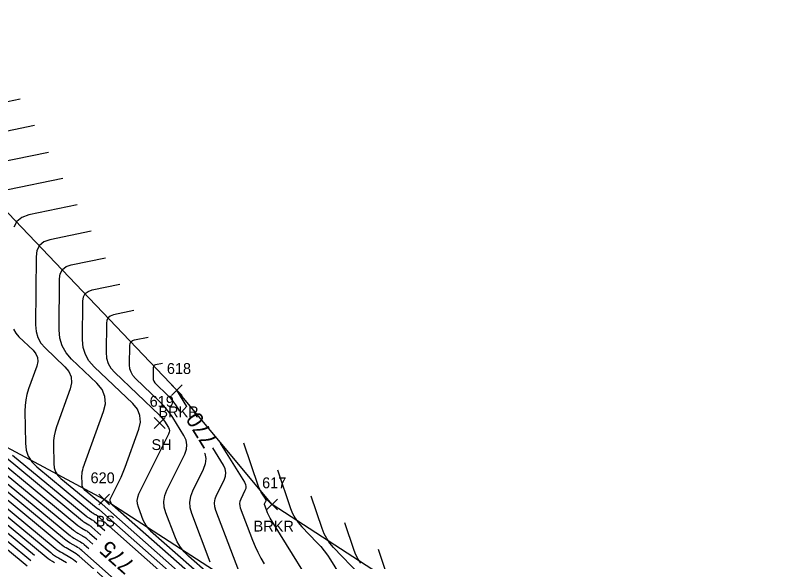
# Model space of a CAD drawing. Extents: x 1650836 to 1652450, y 332578 to 333908.
# Drawn here: x 1652292.5 to 1652433.1, y 332746.7 to 332847.7 of the extents above; entities that cross this region are included whole.
import ezdxf

# ---------------------------------------------------------------- set-up
doc = ezdxf.new("R2010")
doc.units = 0
for name, color, linetype in [('L_A', 7, 'Continuous'), ('L_I', 7, 'Continuous'), ('L_TIC', 7, 'Continuous'), ('LAWE', 7, 'Continuous'), ('LELB', 7, 'Continuous'), ('LSOGCMA', 7, 'Continuous'), ('LSOGCMA_T', 7, 'Continuous'), ('LSOGCMI', 7, 'Continuous'), ('LSOGP', 7, 'Continuous')]:
    doc.layers.add(name, color=color, linetype=linetype)

msp = doc.modelspace()

# ---------------------------------------------------------------- linework, layer by layer
at = {"layer": 'L_TIC'}
for points in [[(1652321.39, 332777.4), (1652323.39, 332779.4)], [(1652323.39, 332777.4), (1652321.39, 332779.4)], [(1652318.22, 332771.34), (1652320.22, 332773.34)], [(1652320.22, 332771.34), (1652318.22, 332773.34)], [(1652307.94, 332757.2), (1652309.94, 332759.2)], [(1652309.94, 332757.2), (1652307.94, 332759.2)], [(1652339, 332756.28), (1652341, 332758.28)], [(1652341, 332756.28), (1652339, 332758.28)]]:
    msp.add_lwpolyline(points, dxfattribs=at)
at = {"layer": 'LAWE'}
msp.add_lwpolyline([(1652433.14, 332710.16), (1652407.49, 332714.44), (1652390.75, 332724.39), (1652340, 332757.28), (1652322.39, 332778.4), (1652286.24, 332816.27), (1652269.38, 332827.62)], dxfattribs=at)
at = {"layer": 'LELB'}
msp.add_lwpolyline([(1652415.32, 332676.27), (1652374.58, 332707.32), (1652335.11, 332741.33), (1652308.94, 332758.2), (1652273.67, 332777.02), (1652240.74, 332796.25), (1652212.68, 332810.5), (1652191.61, 332828.68)], dxfattribs=at)
at = {"layer": 'LSOGCMA'}
for points in [[(1652296.05, 332827.29), (1652288.38, 332825.7), (1652287.23, 332825.63), (1652286.34, 332825.95), (1652285.71, 332826.65), (1652285.35, 332827.74), (1652282.72, 332842.08), (1652282.58, 332842.53), (1652282.34, 332842.89), (1652282.01, 332843.16), (1652281.57, 332843.34), (1652279.62, 332843.86), (1652279.13, 332844), (1652278.64, 332844.14), (1652278.16, 332844.29), (1652277.68, 332844.45), (1652271.46, 332846.52)], [(1652294.69, 332745.91), (1652284.5, 332754.32), (1652282.84, 332755.67), (1652281.15, 332757), (1652279.45, 332758.31), (1652277.73, 332759.59), (1652270.8, 332764.67), (1652269.07, 332765.93), (1652267.33, 332767.2), (1652265.6, 332768.46), (1652263.85, 332769.71), (1652256.42, 332775.05), (1652254.6, 332776.36), (1652252.79, 332777.69), (1652250.99, 332779.02), (1652249.19, 332780.36), (1652240.5, 332786.91), (1652238.44, 332788.44), (1652236.38, 332789.96), (1652234.3, 332791.46), (1652232.21, 332792.94), (1652229.96, 332794.53)], [(1652324.26, 332775.37), (1652322.39, 332778.37), (1652322.39, 332778.38), (1652322.38, 332778.38), (1652322.38, 332778.39), (1652322.38, 332778.39), (1652322.36, 332778.4), (1652322.36, 332778.41), (1652322.36, 332778.41), (1652322.36, 332778.41), (1652322.36, 332778.42), (1652322.36, 332778.43), (1652322.36, 332778.43), (1652322.36, 332778.43), (1652322.37, 332778.44)], [(1652281.42, 332772.1), (1652304.1, 332753.38), (1652304.27, 332753.25), (1652304.44, 332753.13), (1652304.62, 332753.01), (1652304.8, 332752.91), (1652305.54, 332752.49), (1652305.72, 332752.38), (1652305.89, 332752.26), (1652306.06, 332752.14), (1652306.22, 332752), (1652307.59, 332750.79)], [(1652335.14, 332741.64), (1652329.61, 332756.14), (1652329.41, 332756.87), (1652329.37, 332757.59), (1652329.48, 332758.3), (1652329.75, 332759), (1652331.14, 332761.8), (1652331.39, 332762.5), (1652331.46, 332763.18), (1652331.33, 332763.86), (1652331.01, 332764.53), (1652329.02, 332767.73)]]:
    msp.add_lwpolyline(points, dxfattribs=at)
at = {"layer": 'LSOGCMI'}
for points in [[(1652293.42, 332832.17), (1652287.53, 332830.96), (1652286.64, 332830.9), (1652285.96, 332831.15), (1652285.48, 332831.69), (1652285.2, 332832.52), (1652283.31, 332842.87), (1652283.11, 332843.52), (1652282.76, 332844.03), (1652282.28, 332844.42), (1652281.65, 332844.67), (1652278.85, 332845.42), (1652278.16, 332845.62), (1652277.46, 332845.82), (1652276.77, 332846.03), (1652276.08, 332846.26), (1652271.85, 332847.68)], [(1652271.08, 332845.37), (1652279.28, 332842.63), (1652279.55, 332842.54), (1652279.83, 332842.46), (1652280.1, 332842.38), (1652280.38, 332842.3), (1652281.48, 332842), (1652281.73, 332841.9), (1652281.93, 332841.75), (1652282.06, 332841.54), (1652282.14, 332841.29), (1652285.5, 332822.97), (1652285.95, 332821.62), (1652286.72, 332820.75), (1652287.81, 332820.36), (1652289.23, 332820.45), (1652298.68, 332822.4)], [(1652301.31, 332817.52), (1652291.13, 332815.41)], [(1652303.95, 332812.63), (1652295.03, 332810.79), (1652293.73, 332810.33), (1652292.79, 332809.57), (1652292.23, 332808.51)], [(1652306.58, 332807.75), (1652298.93, 332806.17), (1652297.82, 332805.78), (1652297.02, 332805.12), (1652296.53, 332804.21), (1652296.36, 332803.04), (1652296.26, 332790.44), (1652296.36, 332789.23), (1652296.7, 332788.12), (1652297.26, 332787.11), (1652298.06, 332786.2), (1652301.71, 332782.74), (1652302.45, 332781.83), (1652302.86, 332780.85), (1652302.93, 332779.78), (1652302.67, 332778.64), (1652300.13, 332771.6), (1652299.88, 332770.79), (1652299.7, 332769.97), (1652299.6, 332769.13), (1652299.57, 332768.28), (1652299.63, 332764.86), (1652299.72, 332764.05), (1652299.97, 332763.31), (1652300.39, 332762.65), (1652300.97, 332762.06), (1652307.45, 332756.72), (1652307.5, 332756.68), (1652307.56, 332756.64), (1652307.61, 332756.6), (1652307.67, 332756.57), (1652307.89, 332756.44), (1652307.95, 332756.41), (1652308, 332756.37), (1652308.05, 332756.33), (1652308.1, 332756.29), (1652325.12, 332741.28)], [(1652326.79, 332741.29), (1652308.57, 332757.36), (1652308.55, 332757.38), (1652308.53, 332757.4), (1652308.51, 332757.41), (1652308.48, 332757.43), (1652308.38, 332757.49), (1652308.36, 332757.5), (1652308.33, 332757.52), (1652308.31, 332757.53), (1652308.29, 332757.55), (1652305.46, 332759.89), (1652305.2, 332760.14), (1652305.02, 332760.43), (1652304.91, 332760.75), (1652304.87, 332761.11), (1652304.85, 332762.6), (1652304.86, 332762.97), (1652304.9, 332763.34), (1652304.98, 332763.7), (1652305.09, 332764.05), (1652308.84, 332774.44), (1652309.18, 332775.9), (1652309.08, 332777.26), (1652308.56, 332778.53), (1652307.6, 332779.69), (1652302.93, 332784.12), (1652301.91, 332785.3), (1652301.18, 332786.59), (1652300.75, 332788.02), (1652300.62, 332789.56), (1652300.7, 332798.94), (1652300.84, 332799.92), (1652301.24, 332800.68), (1652301.91, 332801.22), (1652302.84, 332801.55), (1652309.21, 332802.86)], [(1652328.47, 332741.3), (1652310.51, 332757.14), (1652310.43, 332757.22), (1652310.36, 332757.31), (1652310.3, 332757.41), (1652310.26, 332757.51), (1652310.09, 332757.95), (1652310.06, 332758.05), (1652310.05, 332758.16), (1652310.07, 332758.27), (1652310.11, 332758.37), (1652311.78, 332761.73), (1652312.07, 332762.32), (1652312.33, 332762.93), (1652312.59, 332763.54), (1652312.82, 332764.16), (1652315.36, 332771.17), (1652315.66, 332772.5), (1652315.57, 332773.74), (1652315.09, 332774.89), (1652314.23, 332775.94), (1652307.09, 332782.72), (1652306.15, 332783.8), (1652305.49, 332784.99), (1652305.09, 332786.29), (1652304.97, 332787.71), (1652305.03, 332794.84), (1652305.14, 332795.62), (1652305.46, 332796.23), (1652306, 332796.66), (1652306.74, 332796.92), (1652311.84, 332797.98)], [(1652295.37, 332746.88), (1652283.3, 332756.83), (1652281.82, 332758.04), (1652280.33, 332759.22), (1652278.81, 332760.38), (1652277.28, 332761.52), (1652271.12, 332766.03), (1652269.58, 332767.16), (1652268.04, 332768.28), (1652266.49, 332769.4), (1652264.94, 332770.52), (1652254.35, 332778.13), (1652252.6, 332779.39), (1652250.86, 332780.66), (1652249.13, 332781.94), (1652247.41, 332783.23), (1652240.53, 332788.41), (1652238.81, 332789.69), (1652237.08, 332790.97), (1652235.33, 332792.23), (1652233.58, 332793.47), (1652230.66, 332795.53)], [(1652296.05, 332747.84), (1652282.11, 332759.35), (1652280.81, 332760.4), (1652279.5, 332761.44), (1652278.17, 332762.45), (1652276.83, 332763.45), (1652271.44, 332767.4), (1652270.09, 332768.39), (1652268.74, 332769.37), (1652267.38, 332770.35), (1652266.03, 332771.33), (1652251.75, 332781.58), (1652250.34, 332782.6), (1652248.94, 332783.63), (1652247.54, 332784.67), (1652246.14, 332785.71), (1652240.57, 332789.9), (1652239.18, 332790.94), (1652237.77, 332791.97), (1652236.36, 332792.99), (1652234.94, 332794), (1652231.36, 332796.52)], [(1652314.47, 332793.09), (1652310.65, 332792.3), (1652310.09, 332792.1), (1652309.69, 332791.78), (1652309.45, 332791.32), (1652309.36, 332790.74), (1652309.32, 332785.39), (1652309.41, 332784.32), (1652309.7, 332783.34), (1652310.2, 332782.45), (1652310.9, 332781.64), (1652319.21, 332773.76), (1652319.45, 332773.51), (1652319.68, 332773.25), (1652319.89, 332772.98), (1652320.08, 332772.69), (1652320.82, 332771.51), (1652320.96, 332771.21), (1652321.01, 332770.91), (1652320.99, 332770.61), (1652320.87, 332770.3), (1652315.33, 332759.16), (1652315.11, 332758.59), (1652315.02, 332758.01), (1652315.06, 332757.43), (1652315.22, 332756.84), (1652316.13, 332754.46), (1652316.39, 332753.89), (1652316.71, 332753.36), (1652317.09, 332752.87), (1652317.54, 332752.43), (1652330.14, 332741.3)], [(1652292.21, 332789.66), (1652292.62, 332788.93), (1652293.19, 332788.27), (1652295.81, 332785.79), (1652296.34, 332785.14), (1652296.64, 332784.43), (1652296.69, 332783.67), (1652296.51, 332782.85), (1652294.98, 332778.62), (1652294.67, 332777.62), (1652294.45, 332776.61), (1652294.32, 332775.58), (1652294.29, 332774.54), (1652294.38, 332768.62), (1652294.53, 332767.34), (1652294.93, 332766.19), (1652295.58, 332765.16), (1652296.48, 332764.24), (1652306.61, 332755.88), (1652306.69, 332755.82), (1652306.78, 332755.76), (1652306.86, 332755.71), (1652306.95, 332755.65), (1652307.3, 332755.45), (1652307.39, 332755.4), (1652307.47, 332755.34), (1652307.56, 332755.28), (1652307.63, 332755.22), (1652323.45, 332741.27)], [(1652331.82, 332741.31), (1652324.56, 332747.72), (1652323.75, 332748.53), (1652323.05, 332749.41), (1652322.47, 332750.37), (1652322, 332751.41), (1652320.35, 332755.73), (1652320.06, 332756.8), (1652319.99, 332757.86), (1652320.16, 332758.91), (1652320.56, 332759.95), (1652323.86, 332766.6), (1652324.18, 332767.47), (1652324.26, 332768.32), (1652324.1, 332769.17), (1652323.7, 332770.01), (1652321.64, 332773.32), (1652321.1, 332774.13), (1652320.51, 332774.9), (1652319.87, 332775.63), (1652319.19, 332776.32), (1652314.72, 332780.56), (1652314.25, 332781.1), (1652313.92, 332781.7), (1652313.72, 332782.35), (1652313.66, 332783.06), (1652313.69, 332786.63), (1652313.75, 332787.03), (1652313.91, 332787.33), (1652314.18, 332787.55), (1652314.55, 332787.68), (1652317.11, 332788.21)], [(1652319.74, 332783.32), (1652318.46, 332783.06), (1652318.27, 332782.99), (1652318.13, 332782.88), (1652318.05, 332782.73), (1652318.02, 332782.53), (1652318.01, 332780.74), (1652318.04, 332780.38), (1652318.14, 332780.05), (1652318.31, 332779.75), (1652318.54, 332779.48), (1652320.62, 332777.51), (1652321.04, 332777.08), (1652321.44, 332776.63), (1652321.8, 332776.16), (1652322.13, 332775.66), (1652322.86, 332774.49)], [(1652273.71, 332776.94), (1652303.27, 332752.55), (1652303.46, 332752.4), (1652303.66, 332752.25), (1652303.87, 332752.12), (1652304.08, 332751.99), (1652304.95, 332751.5), (1652305.16, 332751.37), (1652305.37, 332751.24), (1652305.56, 332751.09), (1652305.75, 332750.93), (1652306.86, 332749.96)], [(1652274.91, 332774.42), (1652302.43, 332751.72), (1652302.65, 332751.54), (1652302.88, 332751.37), (1652303.12, 332751.22), (1652303.37, 332751.07), (1652304.36, 332750.51), (1652304.6, 332750.37), (1652304.84, 332750.21), (1652305.06, 332750.04), (1652305.28, 332749.86), (1652306.12, 332749.12)], [(1652313.53, 332741.09), (1652304.81, 332748.78), (1652304.57, 332748.99), (1652304.31, 332749.18), (1652304.05, 332749.36), (1652303.77, 332749.53), (1652302.65, 332750.16), (1652302.37, 332750.32), (1652302.1, 332750.5), (1652301.84, 332750.69), (1652301.59, 332750.88), (1652276.11, 332771.91)], [(1652312.33, 332740.66), (1652304.34, 332747.71), (1652304.07, 332747.94), (1652303.78, 332748.15), (1652303.49, 332748.35), (1652303.18, 332748.54), (1652301.93, 332749.24), (1652301.62, 332749.42), (1652301.33, 332749.62), (1652301.04, 332749.83), (1652300.75, 332750.05), (1652277.31, 332769.4)], [(1652308.33, 332751.63), (1652306.69, 332753.07), (1652306.56, 332753.19), (1652306.42, 332753.29), (1652306.28, 332753.39), (1652306.13, 332753.48), (1652305.52, 332753.82), (1652305.37, 332753.91), (1652305.22, 332754.01), (1652305.08, 332754.11), (1652304.94, 332754.22), (1652287.51, 332768.6)], [(1652330.43, 332768.61), (1652330.61, 332768.3), (1652334.92, 332761.38), (1652335.1, 332761), (1652335.17, 332760.62), (1652335.14, 332760.23), (1652334.99, 332759.84), (1652334.21, 332758.25), (1652334.05, 332757.86), (1652333.99, 332757.45), (1652334.01, 332757.05), (1652334.13, 332756.64), (1652336.41, 332750.66), (1652336.87, 332749.53), (1652337.38, 332748.44), (1652337.94, 332747.37), (1652338.56, 332746.32)], [(1652349.81, 332738.39), (1652339.67, 332754.75), (1652339.53, 332754.99), (1652339.4, 332755.24), (1652339.28, 332755.49), (1652339.17, 332755.75), (1652338.65, 332757.13), (1652338.62, 332757.23), (1652338.62, 332757.32), (1652338.63, 332757.41), (1652338.67, 332757.51), (1652338.85, 332757.87), (1652338.88, 332757.96), (1652338.89, 332758.05), (1652338.87, 332758.14), (1652338.83, 332758.23), (1652338.01, 332759.55), (1652337.86, 332759.8), (1652337.73, 332760.06), (1652337.61, 332760.33), (1652337.51, 332760.6), (1652334.78, 332768.61)], [(1652278.51, 332766.88), (1652299.92, 332749.22), (1652300.23, 332748.97), (1652300.55, 332748.74), (1652300.88, 332748.53), (1652301.22, 332748.33), (1652302.59, 332747.55), (1652302.93, 332747.35), (1652303.26, 332747.13), (1652303.57, 332746.89), (1652303.87, 332746.64)], [(1652292, 332766.42), (1652305.78, 332755.05), (1652305.89, 332754.96), (1652306, 332754.88), (1652306.11, 332754.81), (1652306.23, 332754.74), (1652306.71, 332754.47), (1652306.83, 332754.39), (1652306.95, 332754.32), (1652307.06, 332754.23), (1652307.16, 332754.15), (1652309.07, 332752.46)], [(1652327.52, 332766.79), (1652327.56, 332766.72), (1652327.74, 332765.75), (1652327.65, 332764.76), (1652327.29, 332763.77), (1652325.29, 332759.75), (1652324.9, 332758.74), (1652324.74, 332757.72), (1652324.8, 332756.69), (1652325.09, 332755.65), (1652328.51, 332746.68)], [(1652279.71, 332764.37), (1652299.08, 332748.38), (1652299.42, 332748.12), (1652299.77, 332747.87), (1652300.13, 332747.63), (1652300.5, 332747.41), (1652302, 332746.56)], [(1652341, 332763.7), (1652343.43, 332756.56), (1652343.8, 332755.62), (1652344.27, 332754.75), (1652344.84, 332753.93), (1652345.49, 332753.17), (1652348.3, 332750.25), (1652348.99, 332749.5), (1652349.63, 332748.72), (1652350.22, 332747.9), (1652350.78, 332747.06), (1652359.11, 332733.62)], [(1652299.78, 332746.49), (1652299.38, 332746.73), (1652298.99, 332746.99), (1652298.61, 332747.26), (1652298.24, 332747.55), (1652280.91, 332761.86)], [(1652361.08, 332739.24), (1652351.37, 332749.35), (1652350.69, 332750.13), (1652350.11, 332750.97), (1652349.63, 332751.88), (1652349.24, 332752.84), (1652347.22, 332758.79)], [(1652356.41, 332746.45), (1652355.92, 332747.18), (1652355.5, 332747.95), (1652355.17, 332748.77), (1652353.43, 332753.87)], [(1652361.1, 332744.71), (1652359.65, 332748.96)]]:
    msp.add_lwpolyline(points, dxfattribs=at)
at = {"layer": 'LSOGP'}
msp.add_lwpolyline([(1652279.73, 332615.36), (1652315.79, 332612.52), (1652339.41, 332598.4), (1652346.54, 332595.1), (1652361.35, 332588.24), (1652369.18, 332583.06), (1652370.29, 332595.86), (1652377.08, 332609.46), (1652382.14, 332616.98), (1652386.92, 332625.06), (1652388.91, 332629.02), (1652395.36, 332640.33), (1652402.11, 332652.83), (1652402.77, 332654.01), (1652404.07, 332656.54), (1652408.76, 332665.71), (1652415.32, 332676.27), (1652424.29, 332693.18), (1652433.14, 332710.16), (1652407.49, 332714.44), (1652390.75, 332724.39), (1652340, 332757.28), (1652322.39, 332778.4), (1652286.24, 332816.27)], dxfattribs=at)

# ---------------------------------------------------------------- texts
at = {"layer": 'L_A'}
for s, p in [('BRKR', (1652318.98, 332773.4)), ('SH', (1652317.71, 332767.34)), ('BS', (1652307.38, 332753.2)), ('BRKR', (1652336.59, 332752.28))]:
    msp.add_text(s, height=2, dxfattribs=at).set_placement(p)
at = {"layer": 'L_I'}
for s, p in [('618', (1652320.55, 332781.4)), ('619', (1652317.37, 332775.34)), ('620', (1652306.44, 332761.2)), ('617', (1652338.16, 332760.28))]:
    msp.add_text(s, height=2, dxfattribs=at).set_placement(p)
at = {"layer": 'LSOGCMA_T'}
for s, rotation, p in [('770', 121.9032, (1652330, 332768.98)), ('775', 138.5752, (1652314.83, 332746.41))]:
    msp.add_text(s, height=3, rotation=rotation, dxfattribs=at).set_placement(p)

doc.saveas('drawing.dxf')
